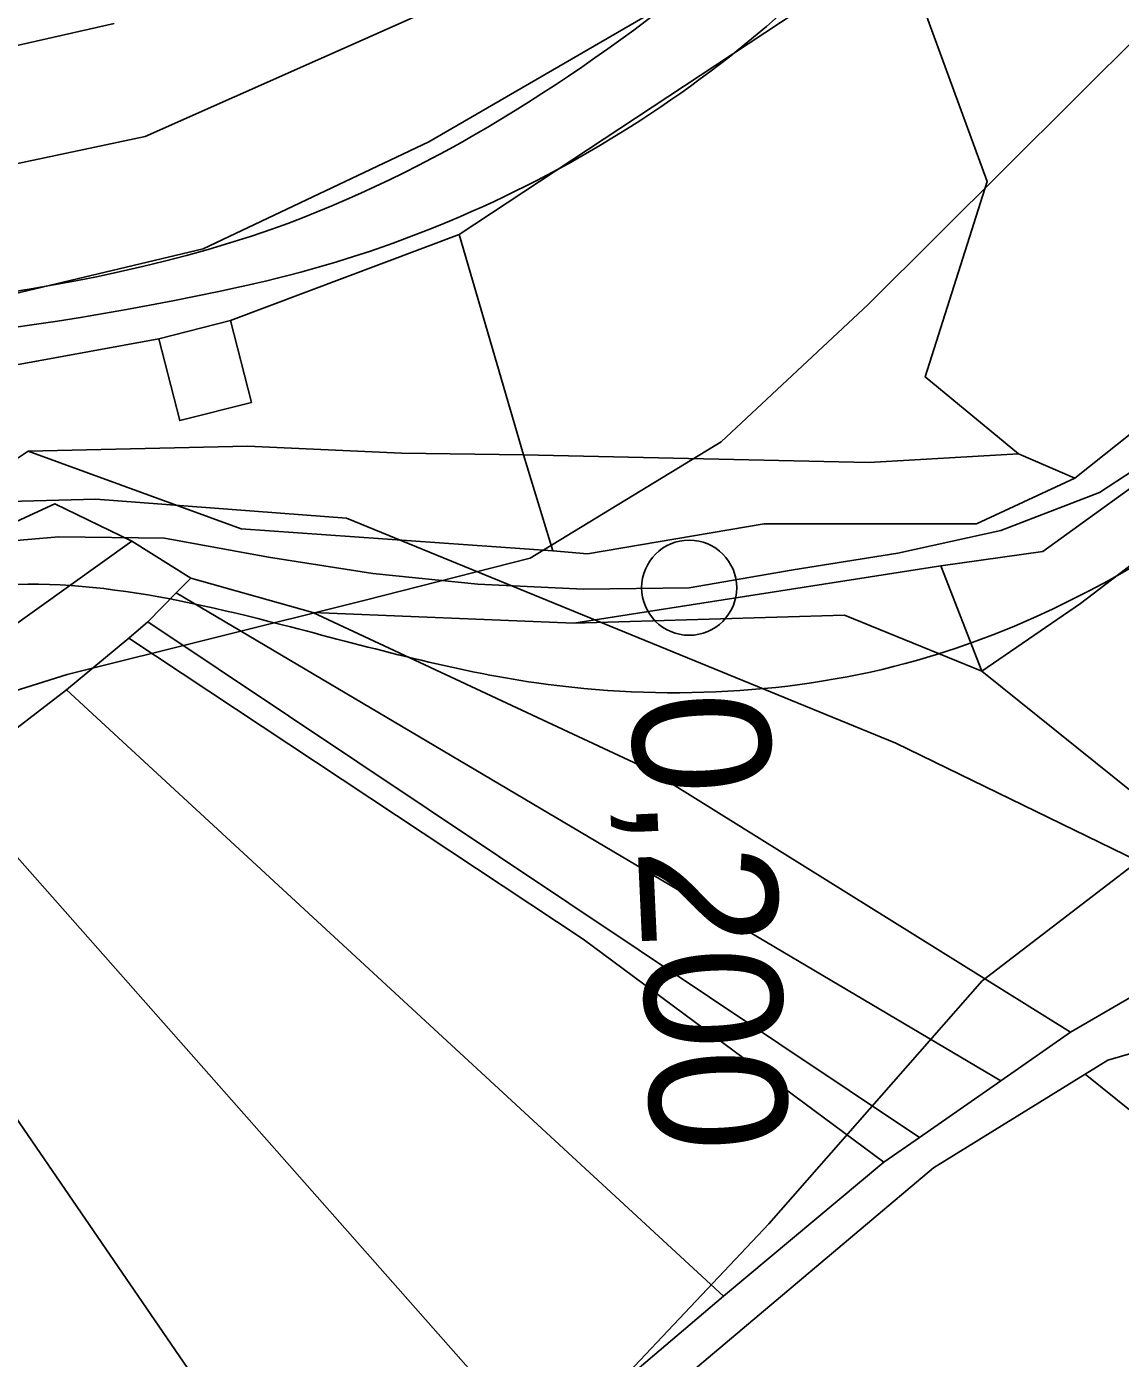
# Model space of a CAD drawing. Extents: x -510989 to -501240, y -1184665 to -1176098.
# Drawn here: x -502903.3 to -502799.8, y -1180920.7 to -1180794.7 of the extents above; entities that cross this region are included whole.
import ezdxf

# ---------------------------------------------------------------- set-up
doc = ezdxf.new("R2010")
doc.units = 0
for name, color, linetype in [('lesni_pozemek', 7, 'Continuous'), ('NAVRH_rozvodnice', 7, 'Continuous'), ('orna_puda', 7, 'Continuous'), ('ostatni_plocha_x_jina_plocha', 7, 'Continuous'), ('ostatni_plocha_x_neplodna_puda', 7, 'Continuous'), ('ostatni_plocha_x_ostatni_komunikace', 7, 'Continuous'), ('STAV_USES', 7, 'Continuous'), ('STAV_zaplavove_uzemi', 7, 'Continuous'), ('trasovani_toku', 7, 'Continuous'), ('trvaly_travni_porost', 7, 'Continuous'), ('vodni_plocha_x_vodni_tok_v_koryt_prir_n_upr', 7, 'Continuous'), ('vrstevnice_01', 7, 'Continuous'), ('vrstevnice_02', 7, 'Continuous')]:
    doc.layers.add(name, color=color, linetype=linetype)

msp = doc.modelspace()

# ---------------------------------------------------------------- linework, layer by layer
at = {"layer": 'lesni_pozemek'}
msp.add_lwpolyline([(-502794.45, -1180900.84), (-502803.15, -1180893.83), (-502801.01, -1180892.5), (-502772.87, -1180884.37)], dxfattribs=at)
at = {"layer": 'NAVRH_rozvodnice'}
for centre, radius, start, end in [((-502907.28, -1180707.89), 114.03, 282.3072, 319.0843), ((-502946.68, -1180527.31), 298.85, 255.1723, 282.3072)]:
    msp.add_arc(centre, radius, start, end, dxfattribs=at)
at = {"layer": 'orna_puda'}
for points in [[(-502793.9, -1180752.35), (-502786.27, -1180754.91), (-502780.49, -1180759.94), (-502792.68, -1180773.38), (-502793.67, -1180796.9), (-502781.78, -1180796.7), (-502774.16, -1180803.61), (-502762.94, -1180804.22), (-502762.05, -1180818.06), (-502772.76, -1180817.46), (-502793.35, -1180828.83), (-502804.14, -1180837.43), (-502809.48, -1180835.13), (-502818.29, -1180827.84), (-502812.43, -1180809.35), (-502821.06, -1180785.72), (-502808.75, -1180772.47)], [(-502821.06, -1180785.72), (-502812.43, -1180809.35), (-502818.29, -1180827.84), (-502809.48, -1180835.13), (-502823.64, -1180835.95), (-502856.3, -1180835.23), (-502862.41, -1180814.36), (-502824.4, -1180789.27)], [(-502747.4, -1180826.66), (-502747.35, -1180833.59), (-502769.96, -1180854.2), (-502789.65, -1180874.39), (-502812.95, -1180855.69), (-502803.61, -1180849.28), (-502782.45, -1180833.13), (-502769.46, -1180825.1)], [(-502809.48, -1180835.13), (-502804.14, -1180837.43), (-502813.44, -1180841.73), (-502833.54, -1180841.75), (-502850.24, -1180844.57), (-502853.53, -1180844.31), (-502856.3, -1180835.23), (-502823.64, -1180835.95)], [(-502887.8, -1180846.89), (-502876.23, -1180850.15), (-502844.37, -1180865.02), (-502804.55, -1180889.84), (-502811.15, -1180894.44), (-502889.17, -1180848.29)], [(-502851.54, -1180851.14), (-502825.93, -1180850.4), (-502812.95, -1180855.69), (-502789.65, -1180874.39), (-502787.21, -1180876.17), (-502798.25, -1180886.18), (-502804.55, -1180889.84), (-502844.37, -1180865.02), (-502876.23, -1180850.15)], [(-502910.7, -1180866), (-502899.55, -1180857.45), (-502837.37, -1180914.84), (-502854.62, -1180929.47)], [(-502921.07, -1180873.57), (-502910.7, -1180866), (-502854.62, -1180929.47), (-502872.19, -1180944.82)], [(-502921.07, -1180873.57), (-502872.19, -1180944.82), (-502888.99, -1180957.95), (-502931.73, -1180883.76), (-502928.51, -1180880.1)]]:
    msp.add_lwpolyline(points, close=True, dxfattribs=at)
at = {"layer": 'ostatni_plocha_x_jina_plocha'}
msp.add_lwpolyline([(-502890.82, -1180824.24), (-502884.04, -1180822.49), (-502882.05, -1180830.25), (-502888.83, -1180831.98)], close=True, dxfattribs=at)
at = {"layer": 'ostatni_plocha_x_neplodna_puda'}
for points in [[(-502824.4, -1180789.27), (-502862.41, -1180814.36), (-502884.04, -1180822.49), (-502890.82, -1180824.24), (-502937.48, -1180832.77), (-502957.16, -1180836.37), (-503000.12, -1180846.18), (-503001.87, -1180845.88), (-503007.61, -1180844.91), (-503013.72, -1180841.71), (-503021.12, -1180831.39), (-503024.39, -1180824.71), (-503011.29, -1180829.34), (-503007.27, -1180838.01), (-503000.79, -1180838.88), (-502957.59, -1180829.73), (-502907.19, -1180820.6), (-502886.62, -1180815.73), (-502865.28, -1180805.61), (-502843.44, -1180792.94)], [(-502843.44, -1180792.94), (-502865.28, -1180805.61), (-502886.62, -1180815.73), (-502907.19, -1180820.6), (-502957.59, -1180829.73), (-503000.79, -1180838.88), (-503007.27, -1180838.01), (-503011.29, -1180829.34), (-502997.21, -1180826.22), (-502996.91, -1180827.89), (-502995.93, -1180827.71), (-502996.56, -1180824.12), (-502979.63, -1180821.11), (-502978.38, -1180828.1), (-502977.4, -1180827.93), (-502977.91, -1180825.04), (-502968.3, -1180819.07), (-502917.6, -1180810.48), (-502892.1, -1180805.08), (-502866.76, -1180793.82)]]:
    msp.add_lwpolyline(points, dxfattribs=at)
at = {"layer": 'ostatni_plocha_x_ostatni_komunikace'}
msp.add_lwpolyline([(-502891.86, -1180851.02), (-502818.85, -1180899.81), (-502822.21, -1180902.14), (-502850.65, -1180881.05), (-502893.65, -1180852.56)], close=True, dxfattribs=at)
for points in [[(-502772.87, -1180884.37), (-502801.01, -1180892.5), (-502803.15, -1180893.83), (-502817.51, -1180902.7), (-502871.82, -1180948.5), (-502905.97, -1180974.25), (-502943.26, -1180996.19), (-502964.1, -1181005.2), (-503001.33, -1181017.67), (-503017.05, -1181025.58), (-503026.48, -1181032.42), (-503039.93, -1181043.84), (-503049.44, -1181054.78), (-503053.75, -1181059.61), (-503064.1, -1181075.24), (-503072.15, -1181087.4)], [(-503079.99, -1181091.26), (-503059.93, -1181060.27), (-503054.86, -1181054.47), (-503038.17, -1181037.04), (-503023.5, -1181024.51), (-503012.07, -1181018.42), (-502977.1, -1181005.88), (-502963.87, -1181001.78), (-502946.62, -1180993.28), (-502924.46, -1180982.1), (-502907.55, -1180971.18), (-502888.99, -1180957.95), (-502872.19, -1180944.82), (-502854.62, -1180929.47), (-502837.37, -1180914.84), (-502822.21, -1180902.14), (-502818.85, -1180899.81), (-502811.15, -1180894.44), (-502804.55, -1180889.84), (-502798.25, -1180886.18)]]:
    msp.add_lwpolyline(points, dxfattribs=at)
at = {"layer": 'STAV_USES'}
for p, q in [((-502927.47, -1180840.31), (-502896.77, -1180839.4)), ((-502927.47, -1180840.31), (-502896.77, -1180839.4)), ((-502896.77, -1180839.4), (-502873.06, -1180841.22)), ((-502896.77, -1180839.4), (-502873.06, -1180841.22)), ((-502873.06, -1180841.22), (-502821.07, -1180862.51)), ((-502873.06, -1180841.22), (-502821.07, -1180862.51)), ((-502821.07, -1180862.51), (-502786.12, -1180879.54)), ((-502821.07, -1180862.51), (-502786.12, -1180879.54))]:
    msp.add_line(p, q, dxfattribs=at)
at = {"layer": 'STAV_zaplavove_uzemi'}
for points in [[(-503467.11, -1180958.89), (-503446.16, -1180976.27), (-503422.56, -1181000.75), (-503413.82, -1180964.9), (-503405.08, -1180934.31), (-503373.61, -1180894.97), (-503323.78, -1180883.6), (-503227.62, -1180870.49), (-503138.45, -1180849.51), (-503112.23, -1180846.02), (-503065.02, -1180821.54), (-503029.18, -1180810.17), (-502993.77, -1180796.84), (-502936.08, -1180789.15), (-502875.5, -1180775.69), (-502836.07, -1180734.34), (-502817.61, -1180686.88), (-502812.32, -1180643.52), (-502796.45, -1180601.21), (-502773.18, -1180571.59), (-502747.8, -1180553.61)], [(-502723.47, -1180576.88), (-502750.97, -1180610.73), (-502772.12, -1180647.75), (-502783.76, -1180692.17), (-502790.11, -1180735.54), (-502816.55, -1180769.39), (-502838.76, -1180789.49), (-502880.02, -1180813.82), (-502947.71, -1180825.45), (-502980.5, -1180833.91), (-503008.01, -1180838.14), (-503027.04, -1180827.57), (-503058.78, -1180840.26), (-503097.92, -1180865.65), (-503133.88, -1180877.28), (-503224.85, -1180888.92), (-503331.68, -1180909.01), (-503349.66, -1180914.3), (-503380.34, -1180944.98), (-503395.15, -1180996.81), (-503404.67, -1181054.99), (-503414.18, -1181088.83), (-503405.74, -1181137.71), (-503341.21, -1181192.71), (-503275.63, -1181213.86), (-503238.61, -1181228.67), (-503221.69, -1181245.6), (-503229.09, -1181273.1), (-503244.96, -1181310.12), (-503251.3, -1181333.39), (-503243.9, -1181363.01), (-503246.02, -1181393.68), (-503244.96, -1181433.88), (-503251.3, -1181477.25), (-503261.88, -1181518.5), (-503269.29, -1181530.14), (-503299, -1181579.21), (-503326.93, -1181610.62), (-503351.36, -1181638.55), (-503381.61, -1181666.47), (-503397.91, -1181682.76), (-503420.01, -1181721.16), (-503428.16, -1181736.28), (-503464.23, -1181735.12), (-503497.97, -1181758.39), (-503482.84, -1181800.28), (-503460.74, -1181841), (-503407.53, -1181883.86), (-503369.52, -1181914.83), (-503348.4, -1181945.81), (-503334.32, -1181976.78), (-503286.45, -1182017.61), (-503224.5, -1182073.92), (-503185.08, -1182121.79), (-503159.74, -1182180.92), (-503125.16, -1182269.48), (-503118.18, -1182319.52), (-503118.18, -1182384.67), (-503122.84, -1182470.78), (-503133.31, -1182562.7), (-503147.27, -1182666.25), (-503152.24, -1182800.82), (-503140.98, -1182878.25), (-503110, -1182947.24), (-503050.82, -1183014.1), (-502950.75, -1183132.78), (-502862.33, -1183242.16), (-502789.02, -1183301.5), (-502594.33, -1183372.67), (-502552.52, -1183394.35), (-502521.54, -1183433.06), (-502481.28, -1183546.12), (-502442.56, -1183663.81), (-502399.2, -1183755.19), (-502318.67, -1183838.81), (-502270.66, -1183889.92), (-502173.29, -1183977.22)], [(-502250.32, -1184002.61), (-502355.07, -1183875.41), (-502442.37, -1183790.61), (-502477.29, -1183700.82), (-502532.16, -1183578.61), (-502567.08, -1183448.91), (-502626.05, -1183402.34), (-502705.41, -1183380.59), (-502814.2, -1183349.87), (-502882.03, -1183297.39), (-502931.95, -1183237.24), (-503042.02, -1183107.97), (-503139.64, -1183018.94), (-503222.14, -1182957.59), (-503308.56, -1182839.96), (-503316.24, -1182784.92), (-503330.32, -1182756.77), (-503348.24, -1182719.65), (-503334.16, -1182651.82), (-503323.92, -1182595.5), (-503313.68, -1182526.39), (-503294.1, -1182480.5), (-503251.86, -1182396.03), (-503229.34, -1182314.37), (-503216.1, -1182227.15), (-503242.43, -1182174.5), (-503271.86, -1182129.59), (-503287.34, -1182081.58), (-503343.88, -1182028.1), (-503361.79, -1182008.91), (-503396.35, -1181952.59), (-503442.43, -1181933.39), (-503497.46, -1181888.6), (-503525.62, -1181860.44), (-503528.18, -1181837.4), (-503548.66, -1181767.01), (-503558.9, -1181729.89), (-503576.82, -1181682.53), (-503578.1, -1181621.1), (-503567.86, -1181572.46), (-503552.5, -1181536.63), (-503538.04, -1181458.36), (-503518.33, -1181411.9), (-503509.88, -1181341.51), (-503497.21, -1181207.63), (-503499.77, -1181097.56), (-503498.02, -1181031.35), (-503510.82, -1180970.85), (-503549.22, -1180952.23), (-503571.32, -1180940.6), (-503605.07, -1180937.11), (-503651.61, -1180939.44), (-503671.39, -1180917.33), (-503679.53, -1180892.89), (-503713.27, -1180871.95), (-503727.24, -1180859.15), (-503734.22, -1180833.55), (-503728.4, -1180799.81), (-503741.2, -1180770.72), (-503722.82, -1180725.17), (-503721.54, -1180703.41), (-503731.78, -1180697.01), (-503767.61, -1180699.57), (-503790.65, -1180697.01), (-503817.53, -1180697.01), (-503861.04, -1180686.77), (-503889.2, -1180675.25), (-503900.72, -1180668.85), (-503953.2, -1180679.09), (-503997.99, -1180697.01), (-504063.27, -1180722.61), (-504109.34, -1180749.49), (-504142.62, -1180776.36), (-504177.18, -1180796.84), (-504211.73, -1180817.32), (-504414.98, -1180961.5), (-504472.7, -1180998.11), (-504544.51, -1181068.5), (-504600.82, -1181143.12), (-504621.94, -1181196.62), (-504641.65, -1181267.01), (-504660.25, -1181350.62), (-504634.7, -1181398.32), (-504617.66, -1181447.72), (-504600.62, -1181492.01), (-504587, -1181548.23), (-504592.11, -1181628.29), (-504569.96, -1181682.81), (-504568.26, -1181664.07), (-504554.63, -1181621.48), (-504547.82, -1181597.63)], [(-502765.18, -1180820.83), (-502819.12, -1180854.68), (-502855.09, -1180856.79), (-502878.36, -1180851.5), (-502911.15, -1180848.33), (-502954.52, -1180870.54), (-502984.14, -1180869.48), (-503005.29, -1180861.02), (-503048.66, -1180872.66), (-503074.04, -1180895.93), (-503100.49, -1180910.74), (-503124.82, -1180934.01), (-503148.09, -1180961.51), (-503167.13, -1180991.13), (-503214.18, -1181039.04), (-503223.14, -1181058.24), (-503224.42, -1181086.39), (-503233.38, -1181129.91), (-503224.42, -1181152.95), (-503210.34, -1181174.71), (-503189.86, -1181187.51), (-503177.06, -1181216.94), (-503187.3, -1181265.58), (-503182.09, -1181326.92), (-503202.22, -1181367.18), (-503223.9, -1181396.6), (-503227, -1181422.93), (-503244.04, -1181475.59), (-503248.68, -1181509.66), (-503278.16, -1181558.16), (-503308.83, -1181601.52), (-503351.14, -1181645.95), (-503365.95, -1181659.7), (-503395.57, -1181685.09), (-503411.43, -1181722.11), (-503422.01, -1181739.03), (-503437.88, -1181747.49), (-503460.09, -1181743.26), (-503481.25, -1181748.55), (-503492.88, -1181761.25), (-503472.79, -1181803.56), (-503443.17, -1181840.58), (-503413.55, -1181857.5), (-503278.84, -1181941.97), (-503242.23, -1181977.17), (-503180.29, -1182027.85), (-503125.38, -1182098.25), (-503088.78, -1182167.23), (-503075.54, -1182217), (-503114.26, -1182162.8), (-503152.97, -1182091.56), (-503197.89, -1182048.2), (-503210.28, -1182032.71), (-503231.96, -1182021.87), (-503259.83, -1182017.22), (-503266.03, -1182021.87), (-503224.21, -1182048.2), (-503199.43, -1182076.07), (-503157.62, -1182114.79), (-503135.94, -1182159.7), (-503118.9, -1182207.71), (-503111.16, -1182251.07), (-503108.24, -1182409.43), (-503115.92, -1182478.55), (-503128.72, -1182603.98), (-503131.28, -1182696.13), (-503104.4, -1182780.6), (-503071.45, -1182869.91), (-503052.71, -1182886.94), (-502977.76, -1182944.86), (-502838.07, -1183047.07), (-502664.31, -1183174.84), (-502563.8, -1183270.24), (-502485.44, -1183353.71), (-502446.26, -1183432.07), (-502383.48, -1183571.46), (-502315.46, -1183658.04), (-502253.62, -1183724), (-502158.8, -1183808.51), (-502045.43, -1183923.94), (-501930, -1184016.7), (-501793.89, -1184089.91), (-501746.5, -1184127.32), (-501709.09, -1184197.15)]]:
    msp.add_spline(points, degree=3, dxfattribs=at)
at = {"layer": 'trasovani_toku'}
for p, q in [((-502904.8, -1180796.6), (-502895.05, -1180794.39)), ((-502801.81, -1180838.77), (-502793.43, -1180833.3)), ((-502811.14, -1180842.37), (-502801.81, -1180838.77)), ((-502910.25, -1180843.81), (-502900.29, -1180842.97)), ((-502900.29, -1180842.97), (-502890.29, -1180843.11)), ((-502890.29, -1180843.11), (-502880.45, -1180844.91)), ((-502820.9, -1180844.52), (-502811.14, -1180842.37)), ((-502880.45, -1180844.91), (-502870.57, -1180846.45)), ((-502830.78, -1180846.09), (-502820.9, -1180844.52)), ((-502870.57, -1180846.45), (-502860.62, -1180847.44)), ((-502840.63, -1180847.79), (-502830.78, -1180846.09)), ((-502860.62, -1180847.44), (-502850.63, -1180847.92)), ((-502850.63, -1180847.92), (-502840.63, -1180847.79))]:
    msp.add_line(p, q, dxfattribs=at)
msp.add_circle((-502840.63, -1180847.79), 4.5, dxfattribs=at)
at = {"layer": 'trvaly_travni_porost'}
for points in [[(-502862.41, -1180814.36), (-502856.3, -1180835.23), (-502867.85, -1180835.07), (-502882.43, -1180834.39), (-502903.18, -1180834.88), (-502922.72, -1180847.88), (-502932.02, -1180850.11), (-502937.48, -1180832.77), (-502890.82, -1180824.24), (-502888.83, -1180831.98), (-502882.05, -1180830.25), (-502884.04, -1180822.49)], [(-502772.68, -1180820.76), (-502761.64, -1180821.41), (-502753.8, -1180821.6), (-502736.22, -1180825.78), (-502738.26, -1180830.04), (-502741.77, -1180834.87), (-502765.47, -1180855.11), (-502787.21, -1180876.17), (-502789.65, -1180874.39), (-502769.96, -1180854.2), (-502747.35, -1180833.59), (-502747.4, -1180826.66), (-502769.46, -1180825.1), (-502782.45, -1180833.13), (-502803.61, -1180849.28), (-502812.95, -1180855.69), (-502816.82, -1180845.73), (-502807.15, -1180844.37), (-502786.26, -1180829.24)], [(-502903.18, -1180834.88), (-502882.43, -1180834.39), (-502867.85, -1180835.07), (-502856.3, -1180835.23), (-502853.53, -1180844.31), (-502883.01, -1180842.21)], [(-502900.65, -1180839.85), (-502893.36, -1180843.38), (-502925.92, -1180866.66), (-502938.82, -1180873.6), (-502956.53, -1180881.88), (-502988.25, -1180889.75), (-503013.08, -1180894.29), (-503104.2, -1180913.3), (-503098.2, -1180907.41), (-503077.23, -1180896.8), (-503049.88, -1180869.19), (-503029.34, -1180862.3), (-503021.86, -1180861.46), (-503009.01, -1180854.04), (-503005.27, -1180854.32), (-503000.77, -1180854.39), (-502991.13, -1180859.95), (-502955.49, -1180861.63), (-502940.07, -1180856.44), (-502924.09, -1180852.66), (-502914.51, -1180846.22)], [(-502887.8, -1180846.89), (-502889.17, -1180848.29), (-502891.86, -1180851.02), (-502893.65, -1180852.56), (-502899.55, -1180857.45), (-502910.7, -1180866), (-502921.07, -1180873.57), (-502928.51, -1180880.1), (-502931.73, -1180883.76), (-502940.56, -1180893.63), (-502948.17, -1180906.23), (-502950.59, -1180910.06), (-503069.22, -1180914.72), (-503110.92, -1180919.9), (-503104.2, -1180913.3), (-503013.08, -1180894.29), (-502988.25, -1180889.75), (-502956.53, -1180881.88), (-502938.82, -1180873.6), (-502925.92, -1180866.66), (-502893.36, -1180843.38)], [(-502851.54, -1180851.14), (-502816.82, -1180845.73), (-502812.95, -1180855.69), (-502825.93, -1180850.4)], [(-502889.17, -1180848.29), (-502811.15, -1180894.44), (-502818.85, -1180899.81), (-502891.86, -1180851.02)], [(-502899.55, -1180857.45), (-502893.65, -1180852.56), (-502850.65, -1180881.05), (-502822.21, -1180902.14), (-502837.37, -1180914.84)]]:
    msp.add_lwpolyline(points, close=True, dxfattribs=at)
for points in [[(-502922.72, -1180847.88), (-502903.18, -1180834.88), (-502883.01, -1180842.21), (-502853.53, -1180844.31), (-502850.24, -1180844.57), (-502833.54, -1180841.75), (-502813.44, -1180841.73), (-502804.14, -1180837.43), (-502793.35, -1180828.83)], [(-502786.26, -1180829.24), (-502807.15, -1180844.37), (-502816.82, -1180845.73), (-502851.54, -1180851.14), (-502876.23, -1180850.15), (-502887.8, -1180846.89), (-502893.36, -1180843.38), (-502900.65, -1180839.85), (-502914.51, -1180846.22)], [(-502747.33, -1180983.02), (-502801.91, -1181004.95), (-502855.08, -1181025.25), (-502878.06, -1181035.22), (-502876.46, -1181044), (-502856.58, -1181039.02), (-502855.95, -1181048.46), (-502911.64, -1181053.8), (-502955.05, -1181055.96), (-503006.36, -1181054.84), (-503049.44, -1181054.78), (-503039.93, -1181043.84), (-503026.48, -1181032.42), (-503017.05, -1181025.58), (-503001.33, -1181017.67), (-502964.1, -1181005.2), (-502943.26, -1180996.19), (-502905.97, -1180974.25), (-502871.82, -1180948.5), (-502817.51, -1180902.7), (-502803.15, -1180893.83), (-502794.45, -1180900.84)]]:
    msp.add_lwpolyline(points, dxfattribs=at)
at = {"layer": 'vodni_plocha_x_vodni_tok_v_koryt_prir_n_upr'}
msp.add_lwpolyline([(-502866.76, -1180793.82), (-502892.1, -1180805.08), (-502917.6, -1180810.48), (-502968.3, -1180819.07), (-502977.91, -1180825.04), (-502978.82, -1180819.95), (-502987.66, -1180821.52), (-502990.89, -1180801.87), (-502988.41, -1180801.43), (-502988.68, -1180799.89), (-502985.08, -1180799.33), (-502984.82, -1180800.79), (-502982.3, -1180800.35), (-502983.28, -1180794.9), (-502972.13, -1180797.65), (-502903.47, -1180785.53)], dxfattribs=at)
at = {"layer": 'vrstevnice_01'}
msp.add_lwpolyline([(-503037.59, -1181086), (-503031.59, -1181066), (-503018.69, -1181041), (-503007.81, -1181028), (-502996.91, -1181019), (-502978.09, -1181009), (-502929.59, -1180988), (-502917.09, -1180981), (-502897.19, -1180967), (-502854.81, -1180931), (-502833.09, -1180908), (-502812.91, -1180885), (-502786.81, -1180865)], dxfattribs=at)
at = {"layer": 'vrstevnice_02'}
msp.add_lwpolyline([(-502797.59, -1180795), (-502823.69, -1180821), (-502837.59, -1180834), (-502855.69, -1180845), (-502871.41, -1180849), (-502899.5, -1180856), (-502928.09, -1180865), (-502955.09, -1180880), (-502969.09, -1180886), (-502987.59, -1180892), (-503043.41, -1180903), (-503062.41, -1180911), (-503065.93, -1180914.01)], dxfattribs=at)

# ---------------------------------------------------------------- texts
at = {"layer": 'trasovani_toku'}
msp.add_text('0,200', height=13, rotation=272.6407, dxfattribs=at).set_placement((-502846.17, -1180857.97))

doc.saveas('drawing.dxf')
